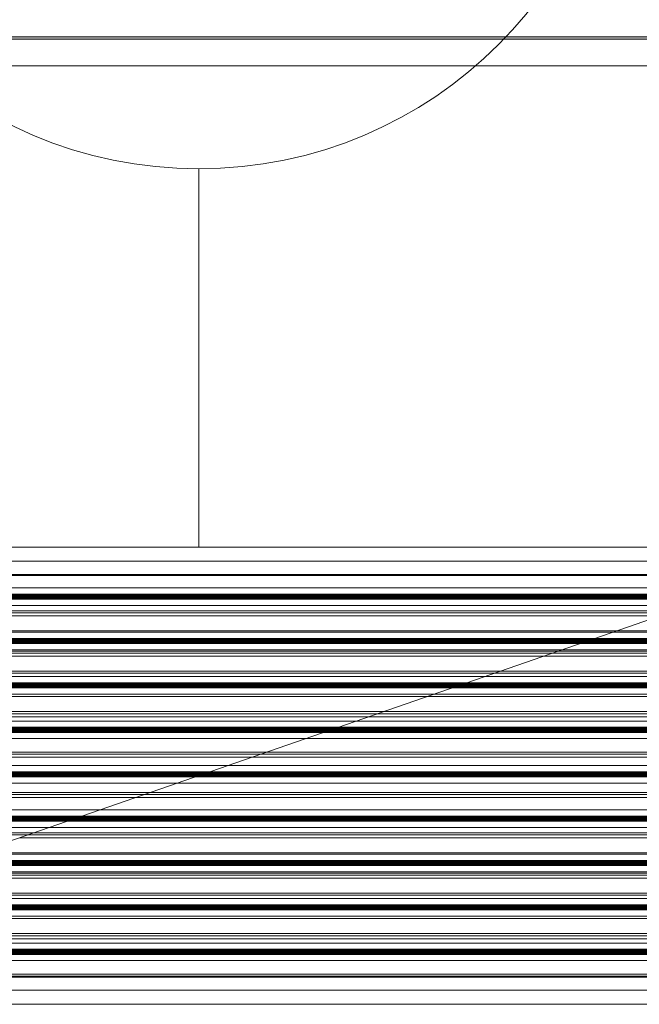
# Model space of a CAD drawing. Header units: metres. Extents: x 2.9 to 42.3, y -72.9 to -49.3.
# Tile 291 of 309: x 29.9 to 30.5, y -55.8 to -54.8. Entities that reach past the tile are written whole.
import ezdxf

# ---------------------------------------------------------------- set-up
doc = ezdxf.new("R2010")
doc.units = ezdxf.units.M
doc.linetypes.add('Oculto 1_5', pattern=[0.0022, 0.0015, -0.0007])
for name, color, linetype, lineweight in [('A-DETL', 7, 'Oculto 1_5', 18), ('A-WALL', 7, 'Continuous', 18), ('A-WALL-PATT', 7, 'Continuous', 18), ('G-IMPT', 7, 'Continuous', 18), ('M-HVAC-DUCT-ANNO', 7, 'Continuous', 18)]:
    doc.layers.add(name, color=color, linetype=linetype, lineweight=lineweight)
doc.layers.add('M-HVAC-CDFF-IDEN', color=1, linetype='Continuous', lineweight=9, true_color=0xff0000)

# ---------------------------------------------------------------- blocks, each defined once
blk = doc.blocks.new('Paredes 25 - Paredes 21-7862988-2PAV')
at = {"layer": 'A-WALL', "color": 253, "true_color": 0xaaaaaa}
for p, q in [((32.649, -54.84152), (29.44921, -54.84152)), ((29.44921, -54.86793), (32.649, -54.86793))]:
    blk.add_line(p, q, dxfattribs=at)
blk = doc.blocks.new('4 GRE - ESCOLA DE CINEMA E AUDIOVISUAL CINE REX R07_rvt-1-2PAV')
at = {"layer": 'A-WALL-PATT', "true_color": 0xd4d4d4}
h = blk.add_hatch(dxfattribs=at)
h.set_pattern_fill('FP_1', color=254, style=0, pattern_type=2)
h.set_pattern_definition([(50, (21.555, -62.929), (0.546555, -0.047815), [0.05715, -0.62865]), (355, (21.555, -62.929), (-0.105728, 0.573166), [0.04572, -0.50292]), (100.451, (21.601, -62.933), (0.440828, 0.525349), [0.04857, -0.53427]), (46.184, (21.555, -62.776), (0.813237, -0.12613), [0.08573, -0.94298]), (96.636, (21.623, -62.787), (0.712212, 0.742287), [0.07286, -0.80141]), (351.184, (21.555, -62.776), (0.712217, 0.742274), [0.06858, -0.75438]), (21, (21.631, -62.814), (0.454846, -0.306795), [0.05715, -0.62865]), (326, (21.631, -62.814), (0.185405, 0.55256), [0.04572, -0.50292]), (71.451, (21.669, -62.84), (0.640251, 0.245763), [0.04857, -0.53427]), (37.5, (21.555, -62.929), (0.009261, 0.2536672), [0.02515, -0.47168, 0.02515, -0.48539, -0.50482]), (37.5, (21.555, -62.929), (0.009261, 0.2536672), [-1.007, 0.02515, -0.47968]), (7.5, (21.555, -62.929), (0.200456, 0.300546), [0.02515, -0.26594, 0.02515, -0.46025, -0.1924]), (7.5, (21.555, -62.929), (0.200456, 0.300546), [-0.77648, 0.02515, -0.16726]), (327.5, (21.385, -62.929), (0.4067682, -0.0171882), [0.02515, -0.16535, 0.02515, -0.56921, -0.78867]), (327.5, (21.385, -62.929), (0.4067682, -0.0171882), [-0.78486, 0.02515, -0.76352]), (317.5, (21.309, -62.929), (0.444383, 0.0762794), [0.02515, -0.2225, 0.02515, -0.36957, -0.56007]), (317.5, (21.309, -62.929), (0.444383, 0.0762794), [-0.64237, 0.02515, -0.53492])])
h.paths.add_polyline_path([(33.52614, -54.84154), (33.71234, -54.84154), (33.71234, -54.59154), (33.70984, -54.59154), (33.70984, -54.83904), (33.129, -54.83904), (33.129, -54.84154), (33.37213, -54.84154)])
h.paths.add_polyline_path([(34.61234, -54.84154), (34.65867, -54.84154), (34.65867, -54.83904), (34.61484, -54.83904), (34.61484, -54.59154), (34.61234, -54.59154), (34.61234, -54.82154)])
h.paths.add_polyline_path([(32.6515, -54.84154), (32.6515, -54.83904), (29.44921, -54.83949), (29.44921, -54.84154), (32.649, -54.84154)])
h.paths.add_polyline_path([(33.119, -54.84154), (33.1205, -54.84154), (33.1205, -54.83904), (33.1165, -54.83904), (33.1165, -54.84154)])
h.paths.add_polyline_path([(28.75183, -54.84154), (29.3228, -54.84154), (29.3228, -54.83904), (26.39374, -54.83904), (26.39374, -54.84154), (27.51975, -54.84154)])
h.paths.add_polyline_path([(26.26733, -54.84154), (26.26733, -54.83904), (22.54374, -54.83904), (22.54374, -54.84154), (25.05558, -54.84154)])
h.paths.add_polyline_path([(22.41733, -54.84154), (22.41733, -54.83904), (19.01494, -54.83904), (19.01494, -54.84154), (21.35934, -54.84154)])
h.paths.add_polyline_path([(18.88853, -54.84154), (18.88853, -54.83904), (15.51374, -54.83904), (15.51374, -54.84154), (17.6631, -54.84154)])
h.paths.add_polyline_path([(12.11873, -54.84154), (12.224, -54.84154), (12.224, -54.83904), (11.559, -54.83904), (11.559, -54.84154)])
h.paths.add_polyline_path([(15.19893, -54.84154), (15.38733, -54.84145), (15.38733, -54.83904), (14.7465, -54.83904), (14.7465, -54.84154), (14.749, -54.84154)])
h.paths.add_polyline_path([(14.6015, -54.84154), (14.6015, -54.83904), (12.59448, -54.83937), (12.59323, -54.84154), (14.599, -54.84154)])
h.paths.add_polyline_path([(12.42675, -54.84154), (12.45089, -54.84154), (12.44945, -54.83904), (12.294, -54.83904), (12.294, -54.84154)])
h.paths.add_polyline_path([(11.409, -54.84154), (11.409, -54.83904), (11.39979, -54.83904), (11.39979, -54.84154)])
h.paths.add_polyline_path([(9.78816, -54.84154), (9.79979, -54.84154), (9.79979, -54.83904), (9.78816, -54.83904)])
h.paths.add_polyline_path([(9.64066, -54.84154), (9.64316, -54.84154), (9.64316, -54.83904), (5.50867, -54.83904), (5.50867, -54.84154), (9.03853, -54.84154)])
at = {"layer": 'A-WALL', "color": 253, "true_color": 0xaaaaaa}
for p, q in [((29.44921, -54.83904), (32.6515, -54.83904)), ((29.44921, -54.84154), (32.649, -54.84154))]:
    blk.add_line(p, q, dxfattribs=at)
at = {"layer": 'A-WALL', "color": 253, "lineweight": 18, "true_color": 0xaaaaaa}
blk.add_blockref('Paredes 25 - Paredes 21-7862988-2PAV', (0, 0.00002), dxfattribs=at)
blk = doc.blocks.new('GRELHA AR-AG 1225x425 - TROX_AR-AG_1225x425_dxf_QMODEL_9a1ed65d_b014_438d_945c_eb9463d1be6b-830546-2PAV')
at = {"layer": 'G-IMPT', "color": 1, "true_color": 0xff0000}
for p, q in [((0.6265, 0.2265), (-0.6265, 0.2265)), ((-0.6265, 0.2265), (0.6265, 0.2265)), ((0.055, 0.2126), (-0.049, 0.2126)), ((-0.049, 0.2126), (0.055, 0.2126)), ((-0.04046, 0.2127), (-0.04372, 0.2127)), ((-0.04372, 0.2127), (-0.04046, 0.2127)), ((-0.04046, 0.2127), (-0.03721, 0.2127)), ((-0.04046, 0.2127), (-0.03721, 0.2127)), ((-0.03721, 0.2127), (-0.03397, 0.2127)), ((-0.03721, 0.2127), (-0.03397, 0.2127)), ((-0.02882, 0.2127), (-0.03162, 0.2127)), ((-0.03162, 0.2127), (-0.02882, 0.2127)), ((-0.02661, 0.2127), (-0.02882, 0.2127)), ((-0.02661, 0.2127), (-0.02882, 0.2127)), ((-0.02882, 0.2127), (-0.02564, 0.2127)), ((-0.02882, 0.2127), (-0.02665, 0.2127)), ((-0.02572, 0.2127), (-0.02665, 0.2127)), ((-0.02581, 0.2127), (-0.02661, 0.2127)), ((-0.02631, 0.2127), (-0.02661, 0.2127)), ((-0.02603, 0.2127), (-0.02631, 0.2127)), ((-0.02576, 0.2127), (-0.02603, 0.2127)), ((-0.02504, 0.2127), (-0.02581, 0.2127)), ((-0.02552, 0.2127), (-0.02576, 0.2127)), ((-0.02572, 0.2127), (-0.02549, 0.2127)), ((-0.02564, 0.2127), (-0.02158, 0.2127)), ((-0.02532, 0.2127), (-0.02552, 0.2127)), ((-0.02549, 0.2127), (-0.02529, 0.2127)), ((-0.02516, 0.2127), (-0.02532, 0.2127)), ((-0.02529, 0.2127), (-0.02514, 0.2127)), ((-0.02505, 0.2127), (-0.02516, 0.2127)), ((-0.02514, 0.2127), (-0.02504, 0.2127)), ((-0.02499, 0.2127), (-0.02505, 0.2127)), ((-0.02504, 0.2127), (-0.02499, 0.2127)), ((-0.02432, 0.2127), (-0.02504, 0.2127)), ((-0.02499, 0.2127), (-0.02499, 0.2127)), ((-0.02368, 0.2127), (-0.02432, 0.2127)), ((-0.02422, 0.2127), (-0.0236, 0.2127)), ((-0.02422, 0.2127), (-0.02158, 0.2127)), ((-0.02314, 0.2127), (-0.02368, 0.2127)), ((-0.0236, 0.2127), (-0.02307, 0.2127)), ((-0.02271, 0.2127), (-0.02314, 0.2127)), ((-0.02307, 0.2127), (-0.02266, 0.2127)), ((-0.02241, 0.2127), (-0.02271, 0.2127)), ((-0.02266, 0.2127), (-0.02238, 0.2127)), ((-0.02225, 0.2127), (-0.02241, 0.2127)), ((-0.02238, 0.2127), (-0.02224, 0.2127)), ((-0.02224, 0.2127), (-0.02225, 0.2127)), ((-0.02038, 0.2127), (-0.02051, 0.2127)), ((-0.02051, 0.2127), (-0.02038, 0.2127)), ((-0.02001, 0.2127), (-0.02038, 0.2127)), ((-0.02038, 0.2127), (-0.02001, 0.2127)), ((-0.01941, 0.2127), (-0.02001, 0.2127)), ((-0.02001, 0.2127), (-0.01941, 0.2127)), ((-0.01859, 0.2127), (-0.01941, 0.2127)), ((-0.01941, 0.2127), (-0.01859, 0.2127)), ((-0.0176, 0.2127), (-0.01859, 0.2127)), ((-0.01859, 0.2127), (-0.0176, 0.2127)), ((-0.01647, 0.2127), (-0.0176, 0.2127)), ((-0.0176, 0.2127), (-0.01647, 0.2127)), ((-0.01725, 0.2127), (-0.01731, 0.2127)), ((-0.01731, 0.2127), (-0.01725, 0.2127)), ((-0.01705, 0.2127), (-0.01725, 0.2127)), ((-0.01725, 0.2127), (-0.01705, 0.2127)), ((-0.01675, 0.2127), (-0.01705, 0.2127)), ((-0.01705, 0.2127), (-0.01675, 0.2127)), ((-0.01633, 0.2127), (-0.01675, 0.2127)), ((-0.01675, 0.2127), (-0.01633, 0.2127)), ((-0.01524, 0.2127), (-0.01647, 0.2127)), ((-0.01647, 0.2127), (-0.01524, 0.2127)), ((-0.01582, 0.2127), (-0.01633, 0.2127)), ((-0.01633, 0.2127), (-0.01582, 0.2127)), ((-0.01524, 0.2127), (-0.01582, 0.2127)), ((-0.01582, 0.2127), (-0.01524, 0.2127)), ((-0.01461, 0.2127), (-0.01524, 0.2127)), ((-0.01524, 0.2127), (-0.01396, 0.2127)), ((-0.01524, 0.2127), (-0.01461, 0.2127)), ((-0.01524, 0.2127), (-0.01396, 0.2127)), ((-0.01396, 0.2127), (-0.01461, 0.2127)), ((-0.01461, 0.2127), (-0.01396, 0.2127)), ((-0.01396, 0.2127), (-0.01331, 0.2127)), ((-0.01396, 0.2127), (-0.01268, 0.2127)), ((-0.01396, 0.2127), (-0.01331, 0.2127)), ((-0.01396, 0.2127), (-0.01268, 0.2127)), ((-0.01331, 0.2127), (-0.01268, 0.2127)), ((-0.01268, 0.2127), (-0.01331, 0.2127)), ((-0.01268, 0.2127), (-0.01145, 0.2127)), ((-0.01268, 0.2127), (-0.0121, 0.2127)), ((-0.0121, 0.2127), (-0.01268, 0.2127)), ((-0.01145, 0.2127), (-0.01268, 0.2127)), ((-0.0121, 0.2127), (-0.01159, 0.2127)), ((-0.01159, 0.2127), (-0.0121, 0.2127)), ((-0.01159, 0.2127), (-0.01117, 0.2127)), ((-0.01117, 0.2127), (-0.01159, 0.2127)), ((-0.01145, 0.2127), (-0.01032, 0.2127)), ((-0.01032, 0.2127), (-0.01145, 0.2127)), ((-0.01117, 0.2127), (-0.01087, 0.2127)), ((-0.01087, 0.2127), (-0.01117, 0.2127)), ((-0.01087, 0.2127), (-0.01067, 0.2127)), ((-0.01067, 0.2127), (-0.01087, 0.2127)), ((-0.01067, 0.2127), (-0.01061, 0.2127)), ((-0.01061, 0.2127), (-0.01067, 0.2127)), ((-0.01032, 0.2127), (-0.00933, 0.2127)), ((-0.00933, 0.2127), (-0.01032, 0.2127)), ((-0.00933, 0.2127), (-0.00851, 0.2127)), ((-0.00851, 0.2127), (-0.00933, 0.2127)), ((-0.00851, 0.2127), (-0.00791, 0.2127)), ((-0.00791, 0.2127), (-0.00851, 0.2127)), ((-0.00791, 0.2127), (-0.00754, 0.2127)), ((-0.00754, 0.2127), (-0.00791, 0.2127)), ((-0.00754, 0.2127), (-0.00741, 0.2127)), ((-0.00741, 0.2127), (-0.00754, 0.2127)), ((0.00108, 0.2127), (-0.00722, 0.2127)), ((-0.00722, 0.2127), (-0.00385, 0.2127)), ((-0.00305, 0.2127), (-0.00649, 0.2127)), ((-0.00649, 0.2127), (-0.00305, 0.2127)), ((-0.00226, 0.2127), (-0.0057, 0.2127)), ((-0.0057, 0.2127), (-0.00226, 0.2127)), ((-0.00147, 0.2127), (-0.00491, 0.2127)), ((-0.00491, 0.2127), (-0.00147, 0.2127)), ((-0.0019, 0.2127), (-0.00407, 0.2127)), ((-0.00407, 0.2127), (-0.00238, 0.2127)), ((-0.00385, 0.2127), (0.0043, 0.2127)), ((-0.0019, 0.2127), (-0.00238, 0.2127)), ((-0.00125, 0.2127), (0.00219, 0.2127)), ((-0.00125, 0.2127), (-0.00078, 0.2127)), ((0.00219, 0.2127), (-0.00078, 0.2127)), ((0.00292, 0.2127), (-0.00052, 0.2127)), ((-0.00052, 0.2127), (0.00292, 0.2127)), ((-0.00041, 0.2127), (0.0015, 0.2127)), ((-0.00041, 0.2127), (0.00007, 0.2127)), ((0.0015, 0.2127), (0.00007, 0.2127)), ((0.00371, 0.2127), (0.00027, 0.2127)), ((0.00371, 0.2127), (0.00027, 0.2127)), ((0.0045, 0.2127), (0.00106, 0.2127)), ((0.00106, 0.2127), (0.0045, 0.2127)), ((0.00108, 0.2127), (0.0043, 0.2127)), ((0.00431, 0.2127), (0.00424, 0.2127)), ((0.00424, 0.2127), (0.00431, 0.2127)), ((0.00453, 0.2127), (0.00431, 0.2127)), ((0.00431, 0.2127), (0.00453, 0.2127)), ((0.00488, 0.2127), (0.00453, 0.2127)), ((0.00453, 0.2127), (0.00488, 0.2127)), ((0.00535, 0.2127), (0.00488, 0.2127)), ((0.00488, 0.2127), (0.00535, 0.2127)), ((0.00504, 0.2127), (0.00498, 0.2127)), ((0.00498, 0.2127), (0.00504, 0.2127)), ((0.00521, 0.2127), (0.00504, 0.2127)), ((0.00504, 0.2127), (0.00521, 0.2127)), ((0.00549, 0.2127), (0.00521, 0.2127)), ((0.00521, 0.2127), (0.00549, 0.2127)), ((0.00592, 0.2127), (0.00535, 0.2127)), ((0.00535, 0.2127), (0.00592, 0.2127)), ((0.00587, 0.2127), (0.00549, 0.2127)), ((0.00549, 0.2127), (0.00587, 0.2127)), ((0.00634, 0.2127), (0.00587, 0.2127)), ((0.00587, 0.2127), (0.00634, 0.2127)), ((0.00658, 0.2127), (0.00592, 0.2127)), ((0.00592, 0.2127), (0.00658, 0.2127)), ((0.00686, 0.2127), (0.00634, 0.2127)), ((0.00634, 0.2127), (0.00686, 0.2127)), ((0.0075, 0.2127), (0.0065, 0.2127)), ((0.0065, 0.2127), (0.0075, 0.2127)), ((0.00729, 0.2127), (0.00658, 0.2127)), ((0.00658, 0.2127), (0.00729, 0.2127)), ((0.00743, 0.2127), (0.00686, 0.2127)), ((0.00686, 0.2127), (0.00743, 0.2127)), ((0.00803, 0.2127), (0.00729, 0.2127)), ((0.00729, 0.2127), (0.00803, 0.2127)), ((0.00803, 0.2127), (0.00743, 0.2127)), ((0.00743, 0.2127), (0.00803, 0.2127)), ((0.00851, 0.2127), (0.0075, 0.2127)), ((0.00859, 0.2127), (0.0075, 0.2127)), ((0.00828, 0.2127), (0.0075, 0.2127)), ((0.0075, 0.2127), (0.00865, 0.2127)), ((0.00803, 0.2127), (0.00863, 0.2127)), ((0.00803, 0.2127), (0.00877, 0.2127)), ((0.00803, 0.2127), (0.00863, 0.2127)), ((0.00803, 0.2127), (0.00877, 0.2127)), ((0.00862, 0.2127), (0.00828, 0.2127)), ((0.00851, 0.2127), (0.0083, 0.2127)), ((0.00859, 0.2127), (0.0083, 0.2127)), ((0.00869, 0.2127), (0.00851, 0.2127)), ((0.00887, 0.2127), (0.00859, 0.2127)), ((0.00862, 0.2127), (0.00877, 0.2127)), ((0.00863, 0.2127), (0.0092, 0.2127)), ((0.0092, 0.2127), (0.00863, 0.2127)), ((0.00865, 0.2127), (0.01011, 0.2127)), ((0.00882, 0.2127), (0.00869, 0.2127)), ((0.00877, 0.2127), (0.00886, 0.2127)), ((0.00877, 0.2127), (0.00948, 0.2127)), ((0.00948, 0.2127), (0.00877, 0.2127)), ((0.00888, 0.2127), (0.00882, 0.2127)), ((0.00886, 0.2127), (0.00888, 0.2127)), ((0.00913, 0.2127), (0.00887, 0.2127)), ((0.00936, 0.2127), (0.00913, 0.2127)), ((0.00916, 0.2127), (0.00939, 0.2127)), ((0.00916, 0.2127), (0.01011, 0.2127)), ((0.0092, 0.2127), (0.00972, 0.2127)), ((0.00972, 0.2127), (0.0092, 0.2127)), ((0.00955, 0.2127), (0.00936, 0.2127)), ((0.00939, 0.2127), (0.00958, 0.2127)), ((0.00948, 0.2127), (0.01014, 0.2127)), ((0.01014, 0.2127), (0.00948, 0.2127)), ((0.00971, 0.2127), (0.00955, 0.2127)), ((0.00958, 0.2127), (0.00973, 0.2127)), ((0.00981, 0.2127), (0.00971, 0.2127)), ((0.01011, 0.2127), (0.00972, 0.2127)), ((0.01019, 0.2127), (0.00972, 0.2127)), ((0.00973, 0.2127), (0.00983, 0.2127)), ((0.00987, 0.2127), (0.00981, 0.2127)), ((0.00983, 0.2127), (0.00988, 0.2127)), ((0.00988, 0.2127), (0.00987, 0.2127)), ((0.01011, 0.2127), (0.01057, 0.2127)), ((0.01014, 0.2127), (0.01071, 0.2127)), ((0.01071, 0.2127), (0.01014, 0.2127)), ((0.01057, 0.2127), (0.01019, 0.2127)), ((0.01057, 0.2127), (0.01085, 0.2127)), ((0.01085, 0.2127), (0.01057, 0.2127)), ((0.01071, 0.2127), (0.01118, 0.2127)), ((0.01118, 0.2127), (0.01071, 0.2127)), ((0.01085, 0.2127), (0.01102, 0.2127)), ((0.01102, 0.2127), (0.01085, 0.2127)), ((0.01102, 0.2127), (0.01108, 0.2127)), ((0.01108, 0.2127), (0.01102, 0.2127)), ((0.01118, 0.2127), (0.01153, 0.2127)), ((0.01153, 0.2127), (0.01118, 0.2127)), ((0.01333, 0.2127), (0.01126, 0.2127)), ((0.01333, 0.2127), (0.01126, 0.2127)), ((0.01153, 0.2127), (0.01175, 0.2127)), ((0.01175, 0.2127), (0.01153, 0.2127)), ((0.01175, 0.2127), (0.01182, 0.2127)), ((0.01182, 0.2127), (0.01175, 0.2127)), ((0.01333, 0.2127), (0.01451, 0.2127)), ((0.01333, 0.2127), (0.01452, 0.2127)), ((0.01451, 0.2127), (0.01649, 0.2127)), ((0.01452, 0.2127), (0.01649, 0.2127)), ((0.01914, 0.2127), (0.01796, 0.2127)), ((0.01914, 0.2127), (0.01796, 0.2127)), ((0.0218, 0.2127), (0.01914, 0.2127)), ((0.0218, 0.2127), (0.01914, 0.2127)), ((0.0218, 0.2127), (0.01914, 0.2127)), ((0.01914, 0.2127), (0.0218, 0.2127)), ((0.0218, 0.2127), (0.01914, 0.2127)), ((0.01914, 0.2127), (0.0218, 0.2127)), ((0.02341, 0.2127), (0.02335, 0.2127)), ((0.02335, 0.2127), (0.02341, 0.2127)), ((0.02359, 0.2127), (0.02341, 0.2127)), ((0.02341, 0.2127), (0.02359, 0.2127)), ((0.02388, 0.2127), (0.02359, 0.2127)), ((0.02359, 0.2127), (0.02388, 0.2127)), ((0.02427, 0.2127), (0.02388, 0.2127)), ((0.02388, 0.2127), (0.02427, 0.2127)), ((0.02475, 0.2127), (0.02427, 0.2127)), ((0.02427, 0.2127), (0.02475, 0.2127)), ((0.02476, 0.2127), (0.02473, 0.2127)), ((0.02473, 0.2127), (0.02476, 0.2127)), ((0.02529, 0.2127), (0.02475, 0.2127)), ((0.02475, 0.2127), (0.02529, 0.2127)), ((0.02487, 0.2127), (0.02476, 0.2127)), ((0.02476, 0.2127), (0.02487, 0.2127)), ((0.02503, 0.2127), (0.02487, 0.2127)), ((0.02487, 0.2127), (0.02503, 0.2127)), ((0.02526, 0.2127), (0.02503, 0.2127)), ((0.02503, 0.2127), (0.02526, 0.2127)), ((0.02553, 0.2127), (0.02526, 0.2127)), ((0.02526, 0.2127), (0.02553, 0.2127)), ((0.02589, 0.2127), (0.02529, 0.2127)), ((0.02529, 0.2127), (0.02589, 0.2127)), ((0.02584, 0.2127), (0.02553, 0.2127)), ((0.02553, 0.2127), (0.02584, 0.2127)), ((0.02618, 0.2127), (0.02584, 0.2127)), ((0.02584, 0.2127), (0.02618, 0.2127)), ((0.02651, 0.2127), (0.02589, 0.2127)), ((0.02589, 0.2127), (0.02651, 0.2127)), ((0.02654, 0.2127), (0.02618, 0.2127)), ((0.02618, 0.2127), (0.02654, 0.2127)), ((0.02713, 0.2127), (0.02651, 0.2127)), ((0.02651, 0.2127), (0.02713, 0.2127)), ((0.0269, 0.2127), (0.02654, 0.2127)), ((0.02654, 0.2127), (0.0269, 0.2127)), ((0.02724, 0.2127), (0.0269, 0.2127)), ((0.0269, 0.2127), (0.02724, 0.2127)), ((0.02773, 0.2127), (0.02713, 0.2127)), ((0.02713, 0.2127), (0.02773, 0.2127)), ((0.02756, 0.2127), (0.02724, 0.2127)), ((0.02724, 0.2127), (0.02756, 0.2127)), ((0.02756, 0.2127), (0.02795, 0.2127)), ((0.02756, 0.2127), (0.02795, 0.2127)), ((0.02829, 0.2127), (0.02773, 0.2127)), ((0.02773, 0.2127), (0.02829, 0.2127)), ((0.02828, 0.2127), (0.02795, 0.2127)), ((0.02828, 0.2127), (0.02795, 0.2127)), ((0.02829, 0.2127), (0.02828, 0.2127)), ((0.02829, 0.2127), (0.02828, 0.2127)), ((0.02986, 0.2127), (0.03104, 0.2127)), ((0.03104, 0.2127), (0.02986, 0.2127)), ((0.03104, 0.2127), (0.0337, 0.2127)), ((0.03104, 0.2127), (0.0337, 0.2127)), ((0.03488, 0.2127), (0.0337, 0.2127)), ((0.0337, 0.2127), (0.03488, 0.2127)), ((0.03654, 0.2127), (0.03772, 0.2127)), ((0.03772, 0.2127), (0.03654, 0.2127)), ((0.03772, 0.2127), (0.04067, 0.2127)), ((0.03772, 0.2127), (0.04067, 0.2127)), ((0.04067, 0.2127), (0.04185, 0.2127)), ((0.04185, 0.2127), (0.04067, 0.2127)), ((0.0445, 0.2127), (0.04332, 0.2127)), ((0.04332, 0.2127), (0.0445, 0.2127)), ((0.04618, 0.2127), (0.04736, 0.2127)), ((0.04736, 0.2127), (0.04618, 0.2127)), ((0.04736, 0.2127), (0.04763, 0.2127)), ((0.04736, 0.2127), (0.04763, 0.2127)), ((0.04763, 0.2127), (0.04951, 0.2127)), ((0.04763, 0.2127), (0.04951, 0.2127)), ((0.04896, 0.2127), (0.0512, 0.2127)), ((0.04896, 0.2127), (0.0512, 0.2127)), ((0.0512, 0.2127), (0.04951, 0.2127)), ((0.0512, 0.2127), (0.04951, 0.2127)), ((0.6265, -0.2265), (-0.6265, -0.2265)), ((-0.6265, -0.2265), (0.6265, -0.2265))]:
    blk.add_line(p, q, dxfattribs=at)
blk = doc.blocks.new('GRELHA AR-AG 1225x425 - TROX_AR-AG_1225x425_dxf-830545-2PAV')
blk.add_blockref('GRELHA AR-AG 1225x425 - TROX_AR-AG_1225x425_dxf_QMODEL_9a1ed65d_b014_438d_945c_eb9463d1be6b-830546-2PAV', (0, 0))
blk = doc.blocks.new('GRELHA AR-AG 1225x425 - TROX_AR-AG_1225x425_dxf_QMODEL_9a1ed65d_b014_438d_945c_eb9463d1be6b-V138-2PAV')
at = {"layer": 'A-DETL', "color": 1, "linetype": 'Continuous', "true_color": 0xff0000}
for p, q in [((-0.6265, 0.2265), (0.6265, 0.2265)), ((-0.02038, 0.2127), (-0.02051, 0.2127)), ((-0.02051, 0.2127), (-0.02038, 0.2127)), ((-0.00754, 0.2127), (-0.00741, 0.2127)), ((-0.00741, 0.2127), (-0.00754, 0.2127)), ((0.5995, 0.1995), (-0.5995, 0.1995)), ((0.572, 0.1985), (-0.5985, 0.1985)), ((0.572, 0.1985), (-0.5985, 0.1985)), ((-0.5985, 0.1985), (0.572, 0.1985)), ((-0.598, 0.18621), (0.53657, 0.18621)), ((0.51867, 0.18), (-0.599, 0.18)), ((0.599, 0.17927), (-0.599, 0.17927)), ((0.599, 0.17889), (-0.599, 0.17889)), ((0.599, 0.17846), (-0.599, 0.17846)), ((0.599, 0.17799), (-0.599, 0.17799)), ((0.599, 0.1775), (-0.599, 0.1775)), ((0.599, 0.17701), (-0.599, 0.17701)), ((0.599, 0.17654), (-0.599, 0.17654)), ((0.599, 0.17611), (-0.599, 0.17611)), ((0.599, 0.17573), (-0.599, 0.17573)), ((0.51723, 0.1795), (-0.598, 0.1795)), ((0.599, 0.17542), (-0.599, 0.17542)), ((0.599, 0.17519), (-0.599, 0.17519)), ((0.599, 0.17505), (-0.599, 0.17505)), ((0.50426, 0.175), (-0.599, 0.175)), ((0.48637, 0.16879), (-0.598, 0.16879)), ((-0.5985, 0.1635), (0.5985, 0.1635)), ((-0.5985, 0.1615), (0.46535, 0.1615)), ((0.4567, 0.1585), (-0.5985, 0.1585)), ((-0.5985, 0.1585), (0.4567, 0.1585)), ((-0.599, 0.14221), (0.40974, 0.14221)), ((-0.5985, 0.1435), (0.5985, 0.1435)), ((0.41005, 0.14221), (0.598, 0.14221)), ((0.39185, 0.136), (-0.599, 0.136)), ((0.599, 0.13595), (-0.599, 0.13595)), ((0.599, 0.13581), (-0.599, 0.13581)), ((0.599, 0.13558), (-0.599, 0.13558)), ((0.599, 0.13527), (-0.599, 0.13527)), ((0.599, 0.13489), (-0.599, 0.13489)), ((0.599, 0.13446), (-0.599, 0.13446)), ((0.599, 0.13399), (-0.599, 0.13399)), ((0.599, 0.1335), (-0.599, 0.1335)), ((0.599, 0.13301), (-0.599, 0.13301)), ((0.599, 0.13254), (-0.599, 0.13254)), ((0.599, 0.13211), (-0.599, 0.13211)), ((0.599, 0.13173), (-0.599, 0.13173)), ((-0.599, 0.1315), (0.37888, 0.1315)), ((0.37744, 0.131), (-0.599, 0.131)), ((0.599, 0.131), (0.37774, 0.131)), ((0.37918, 0.1315), (0.598, 0.1315)), ((0.599, 0.136), (0.39215, 0.136)), ((0.35954, 0.12479), (-0.599, 0.12479)), ((-0.5985, 0.1235), (0.5985, 0.1235)), ((-0.5985, 0.1215), (0.35005, 0.1215)), ((0.34141, 0.1185), (-0.5985, 0.1185)), ((-0.5985, 0.1185), (0.34141, 0.1185)), ((0.5985, 0.1185), (0.34171, 0.1185)), ((0.34171, 0.1185), (0.5985, 0.1185)), ((0.35036, 0.1215), (0.5985, 0.1215)), ((0.598, 0.12479), (0.35985, 0.12479)), ((-0.5985, 0.1035), (0.5985, 0.1035)), ((-0.5985, 0.1015), (0.29241, 0.1015)), ((0.28376, 0.0985), (-0.5985, 0.0985)), ((-0.5985, 0.0985), (0.28376, 0.0985)), ((-0.598, 0.09821), (0.28292, 0.09821)), ((0.28322, 0.09821), (0.599, 0.09821)), ((0.5985, 0.0985), (0.28406, 0.0985)), ((0.28406, 0.0985), (0.5985, 0.0985)), ((0.29271, 0.1015), (0.5985, 0.1015)), ((0.26503, 0.092), (-0.599, 0.092)), ((0.599, 0.09127), (-0.599, 0.09127)), ((0.599, 0.09089), (-0.599, 0.09089)), ((0.599, 0.09046), (-0.599, 0.09046)), ((0.599, 0.08999), (-0.599, 0.08999)), ((0.599, 0.0895), (-0.599, 0.0895)), ((0.599, 0.08901), (-0.599, 0.08901)), ((0.599, 0.08854), (-0.599, 0.08854)), ((0.599, 0.08811), (-0.599, 0.08811)), ((0.26358, 0.0915), (-0.598, 0.0915)), ((0.599, 0.0915), (0.26389, 0.0915)), ((0.599, 0.092), (0.26533, 0.092)), ((0.599, 0.08773), (-0.599, 0.08773)), ((0.599, 0.08742), (-0.599, 0.08742)), ((0.599, 0.08719), (-0.599, 0.08719)), ((0.599, 0.08705), (-0.599, 0.08705)), ((0.25061, 0.087), (-0.599, 0.087)), ((0.22611, 0.0785), (-0.5985, 0.0785)), ((-0.5985, 0.0785), (0.22611, 0.0785)), ((0.23272, 0.08079), (-0.598, 0.08079)), ((0.5985, 0.0785), (0.22642, 0.0785)), ((0.22642, 0.0785), (0.5985, 0.0785)), ((0.599, 0.08079), (0.23302, 0.08079)), ((0.599, 0.087), (0.25092, 0.087)), ((-0.5985, 0.0635), (0.5985, 0.0635)), ((-0.5985, 0.0615), (0.17711, 0.0615)), ((0.17742, 0.0615), (0.5985, 0.0615)), ((-0.599, 0.05421), (0.1561, 0.05421)), ((0.16847, 0.0585), (-0.5985, 0.0585)), ((-0.5985, 0.0585), (0.16847, 0.0585)), ((0.1564, 0.05421), (0.598, 0.05421)), ((0.5985, 0.0585), (0.16877, 0.0585)), ((0.16877, 0.0585), (0.5985, 0.0585)), ((0.1382, 0.048), (-0.599, 0.048)), ((0.599, 0.04795), (-0.599, 0.04795)), ((0.599, 0.04781), (-0.599, 0.04781)), ((0.599, 0.04758), (-0.599, 0.04758)), ((0.599, 0.04727), (-0.599, 0.04727)), ((0.599, 0.04689), (-0.599, 0.04689)), ((0.599, 0.04646), (-0.599, 0.04646)), ((0.599, 0.04599), (-0.599, 0.04599)), ((0.599, 0.0455), (-0.599, 0.0455)), ((0.599, 0.04501), (-0.599, 0.04501)), ((0.599, 0.04454), (-0.599, 0.04454)), ((0.599, 0.04411), (-0.599, 0.04411)), ((0.599, 0.04373), (-0.599, 0.04373)), ((-0.599, 0.0435), (0.12523, 0.0435)), ((0.12379, 0.043), (-0.599, 0.043)), ((0.599, 0.043), (0.12409, 0.043)), ((0.12553, 0.0435), (0.598, 0.0435)), ((0.599, 0.048), (0.1385, 0.048)), ((0.1059, 0.03679), (-0.599, 0.03679)), ((0.598, 0.03679), (0.1062, 0.03679)), ((-0.5985, 0.0235), (0.5985, 0.0235)), ((-0.5985, 0.0215), (0.06182, 0.0215)), ((0.06212, 0.0215), (0.5985, 0.0215)), ((0.05317, 0.0185), (-0.5985, 0.0185)), ((-0.5985, 0.0185), (0.05317, 0.0185)), ((0.02927, 0.01021), (-0.598, 0.01021)), ((0.599, 0.01021), (0.02958, 0.01021)), ((0.5985, 0.0185), (0.05347, 0.0185)), ((0.05347, 0.0185), (0.5985, 0.0185)), ((0.01138, 0.004), (-0.599, 0.004)), ((0.599, 0.00327), (-0.599, 0.00327)), ((0.599, 0.00289), (-0.599, 0.00289)), ((0.599, 0.00246), (-0.599, 0.00246)), ((0.599, 0.00199), (-0.599, 0.00199)), ((0.599, 0.0015), (-0.599, 0.0015)), ((0.599, 0.00101), (-0.599, 0.00101)), ((0.599, 0.00054), (-0.599, 0.00054)), ((0.599, 0.00011), (-0.599, 0.00011)), ((0.00994, 0.0035), (-0.598, 0.0035)), ((0.599, 0.0035), (0.01024, 0.0035)), ((0.599, 0.004), (0.01168, 0.004)), ((0.599, -0.00027), (-0.599, -0.00027)), ((0.599, -0.00058), (-0.599, -0.00058)), ((0.599, -0.00081), (-0.599, -0.00081)), ((0.599, -0.00095), (-0.599, -0.00095)), ((-0.00303, -0.001), (-0.599, -0.001)), ((-0.02093, -0.00721), (-0.598, -0.00721)), ((0.599, -0.00721), (-0.02063, -0.00721)), ((0.599, -0.001), (-0.00273, -0.001)), ((0.5985, -0.0165), (-0.5985, -0.0165)), ((-0.5985, -0.0185), (-0.05347, -0.0185)), ((-0.05317, -0.0185), (0.5985, -0.0185)), ((-0.06212, -0.0215), (-0.5985, -0.0215)), ((-0.5985, -0.0215), (-0.06212, -0.0215)), ((0.5985, -0.0215), (-0.06182, -0.0215)), ((-0.06182, -0.0215), (0.5985, -0.0215)), ((-0.599, -0.03379), (-0.09755, -0.03379)), ((-0.09725, -0.03379), (0.598, -0.03379)), ((-0.11545, -0.04), (-0.599, -0.04)), ((0.599, -0.04005), (-0.599, -0.04005)), ((0.599, -0.04019), (-0.599, -0.04019)), ((0.599, -0.04042), (-0.599, -0.04042)), ((0.599, -0.04073), (-0.599, -0.04073)), ((0.599, -0.04111), (-0.599, -0.04111)), ((0.599, -0.04154), (-0.599, -0.04154)), ((0.599, -0.04201), (-0.599, -0.04201)), ((0.599, -0.0425), (-0.599, -0.0425)), ((0.599, -0.04299), (-0.599, -0.04299)), ((0.599, -0.04346), (-0.599, -0.04346)), ((0.599, -0.04389), (-0.599, -0.04389)), ((0.599, -0.04427), (-0.599, -0.04427)), ((-0.599, -0.0445), (-0.12842, -0.0445)), ((-0.12986, -0.045), (-0.599, -0.045)), ((0.599, -0.045), (-0.12955, -0.045)), ((-0.12811, -0.0445), (0.598, -0.0445)), ((0.599, -0.04), (-0.11514, -0.04)), ((-0.14775, -0.05121), (-0.599, -0.05121)), ((-0.5985, -0.0565), (0.5985, -0.0565)), ((-0.5985, -0.0585), (-0.16877, -0.0585)), ((-0.16847, -0.0585), (0.5985, -0.0585)), ((0.598, -0.05121), (-0.14745, -0.05121)), ((0.5985, -0.0615), (-0.17711, -0.0615)), ((-0.17711, -0.0615), (0.5985, -0.0615)), ((-0.5985, -0.0765), (0.5985, -0.0765)), ((-0.22407, -0.07779), (0.599, -0.07779)), ((0.599, -0.08473), (-0.599, -0.08473)), ((0.599, -0.08511), (-0.599, -0.08511)), ((0.599, -0.08554), (-0.599, -0.08554)), ((0.599, -0.08601), (-0.599, -0.08601)), ((0.599, -0.0865), (-0.599, -0.0865)), ((0.599, -0.08699), (-0.599, -0.08699)), ((0.599, -0.08746), (-0.599, -0.08746)), ((0.599, -0.0845), (-0.24341, -0.0845)), ((0.599, -0.084), (-0.24197, -0.084)), ((0.599, -0.08789), (-0.599, -0.08789)), ((0.599, -0.08827), (-0.599, -0.08827)), ((0.599, -0.08858), (-0.599, -0.08858)), ((0.599, -0.08881), (-0.599, -0.08881)), ((0.599, -0.08895), (-0.599, -0.08895)), ((-0.5985, -0.0965), (0.5985, -0.0965)), ((0.599, -0.09521), (-0.27427, -0.09521)), ((0.599, -0.089), (-0.25638, -0.089)), ((0.5985, -0.1015), (-0.29241, -0.1015)), ((-0.29241, -0.1015), (0.5985, -0.1015)), ((-0.28376, -0.0985), (0.5985, -0.0985)), ((-0.5985, -0.1165), (0.5985, -0.1165)), ((-0.3509, -0.12179), (0.598, -0.12179)), ((0.5985, -0.1215), (-0.35005, -0.1215)), ((-0.35005, -0.1215), (0.5985, -0.1215)), ((-0.34141, -0.1185), (0.5985, -0.1185)), ((0.599, -0.12805), (-0.599, -0.12805)), ((0.599, -0.12819), (-0.599, -0.12819)), ((0.599, -0.12842), (-0.599, -0.12842)), ((0.599, -0.12873), (-0.599, -0.12873)), ((0.599, -0.12911), (-0.599, -0.12911)), ((0.599, -0.12954), (-0.599, -0.12954)), ((0.599, -0.13001), (-0.599, -0.13001)), ((0.599, -0.1305), (-0.599, -0.1305)), ((0.599, -0.13099), (-0.599, -0.13099)), ((0.599, -0.13146), (-0.599, -0.13146)), ((0.599, -0.13189), (-0.599, -0.13189)), ((0.599, -0.13227), (-0.599, -0.13227)), ((0.599, -0.133), (-0.3832, -0.133)), ((-0.38176, -0.1325), (0.598, -0.1325)), ((0.599, -0.128), (-0.36879, -0.128)), ((0.5985, -0.1415), (-0.4077, -0.1415)), ((-0.4077, -0.1415), (0.5985, -0.1415)), ((0.598, -0.13921), (-0.4011, -0.13921)), ((-0.5985, -0.1565), (0.5985, -0.1565)), ((-0.47772, -0.16579), (0.599, -0.16579)), ((0.5985, -0.1615), (-0.46535, -0.1615)), ((-0.46535, -0.1615), (0.5985, -0.1615)), ((-0.4567, -0.1585), (0.5985, -0.1585)), ((0.599, -0.17273), (-0.599, -0.17273)), ((0.599, -0.17311), (-0.599, -0.17311)), ((0.599, -0.17354), (-0.599, -0.17354)), ((0.599, -0.17401), (-0.599, -0.17401)), ((0.599, -0.1745), (-0.599, -0.1745)), ((0.599, -0.17499), (-0.599, -0.17499)), ((0.599, -0.17546), (-0.599, -0.17546)), ((0.599, -0.1725), (-0.49705, -0.1725)), ((0.599, -0.172), (-0.49561, -0.172)), ((0.599, -0.17589), (-0.599, -0.17589)), ((0.599, -0.17627), (-0.599, -0.17627)), ((0.599, -0.17658), (-0.599, -0.17658)), ((0.599, -0.17681), (-0.599, -0.17681)), ((0.599, -0.17695), (-0.599, -0.17695)), ((0.599, -0.18321), (-0.52792, -0.18321)), ((0.599, -0.177), (-0.51003, -0.177)), ((-0.5995, -0.1995), (0.5995, -0.1995)), ((-0.5985, -0.1965), (0.5985, -0.1965)), ((0.5985, -0.1985), (-0.572, -0.1985)), ((-0.572, -0.1985), (0.5985, -0.1985)), ((-0.6265, -0.2265), (0.6265, -0.2265))]:
    blk.add_line(p, q, dxfattribs=at)
at = {"layer": 'G-IMPT', "color": 1, "true_color": 0xff0000}
for p, q in [((0.6265, 0.2265), (-0.6265, 0.2265)), ((-0.6265, 0.2265), (0.6265, 0.2265)), ((0.055, 0.2126), (-0.049, 0.2126)), ((-0.049, 0.2126), (0.055, 0.2126)), ((-0.04046, 0.2127), (-0.04372, 0.2127)), ((-0.04372, 0.2127), (-0.04046, 0.2127)), ((-0.04046, 0.2127), (-0.03721, 0.2127)), ((-0.04046, 0.2127), (-0.03721, 0.2127)), ((-0.03721, 0.2127), (-0.03397, 0.2127)), ((-0.03721, 0.2127), (-0.03397, 0.2127)), ((-0.02882, 0.2127), (-0.03162, 0.2127)), ((-0.03162, 0.2127), (-0.02882, 0.2127)), ((-0.02661, 0.2127), (-0.02882, 0.2127)), ((-0.02661, 0.2127), (-0.02882, 0.2127)), ((-0.02882, 0.2127), (-0.02564, 0.2127)), ((-0.02882, 0.2127), (-0.02665, 0.2127)), ((-0.02572, 0.2127), (-0.02665, 0.2127)), ((-0.02581, 0.2127), (-0.02661, 0.2127)), ((-0.02631, 0.2127), (-0.02661, 0.2127)), ((-0.02603, 0.2127), (-0.02631, 0.2127)), ((-0.02576, 0.2127), (-0.02603, 0.2127)), ((-0.02504, 0.2127), (-0.02581, 0.2127)), ((-0.02552, 0.2127), (-0.02576, 0.2127)), ((-0.02572, 0.2127), (-0.02549, 0.2127)), ((-0.02564, 0.2127), (-0.02158, 0.2127)), ((-0.02532, 0.2127), (-0.02552, 0.2127)), ((-0.02549, 0.2127), (-0.02529, 0.2127)), ((-0.02516, 0.2127), (-0.02532, 0.2127)), ((-0.02529, 0.2127), (-0.02514, 0.2127)), ((-0.02505, 0.2127), (-0.02516, 0.2127)), ((-0.02514, 0.2127), (-0.02504, 0.2127)), ((-0.02499, 0.2127), (-0.02505, 0.2127)), ((-0.02504, 0.2127), (-0.02499, 0.2127)), ((-0.02432, 0.2127), (-0.02504, 0.2127)), ((-0.02499, 0.2127), (-0.02499, 0.2127)), ((-0.02368, 0.2127), (-0.02432, 0.2127)), ((-0.02422, 0.2127), (-0.0236, 0.2127)), ((-0.02422, 0.2127), (-0.02158, 0.2127)), ((-0.02314, 0.2127), (-0.02368, 0.2127)), ((-0.0236, 0.2127), (-0.02307, 0.2127)), ((-0.02271, 0.2127), (-0.02314, 0.2127)), ((-0.02307, 0.2127), (-0.02266, 0.2127)), ((-0.02241, 0.2127), (-0.02271, 0.2127)), ((-0.02266, 0.2127), (-0.02238, 0.2127)), ((-0.02225, 0.2127), (-0.02241, 0.2127)), ((-0.02238, 0.2127), (-0.02224, 0.2127)), ((-0.02224, 0.2127), (-0.02225, 0.2127)), ((-0.02038, 0.2127), (-0.02051, 0.2127)), ((-0.02051, 0.2127), (-0.02038, 0.2127)), ((-0.02001, 0.2127), (-0.02038, 0.2127)), ((-0.02038, 0.2127), (-0.02001, 0.2127)), ((-0.01941, 0.2127), (-0.02001, 0.2127)), ((-0.02001, 0.2127), (-0.01941, 0.2127)), ((-0.01859, 0.2127), (-0.01941, 0.2127)), ((-0.01941, 0.2127), (-0.01859, 0.2127)), ((-0.0176, 0.2127), (-0.01859, 0.2127)), ((-0.01859, 0.2127), (-0.0176, 0.2127)), ((-0.01647, 0.2127), (-0.0176, 0.2127)), ((-0.0176, 0.2127), (-0.01647, 0.2127)), ((-0.01725, 0.2127), (-0.01731, 0.2127)), ((-0.01731, 0.2127), (-0.01725, 0.2127)), ((-0.01705, 0.2127), (-0.01725, 0.2127)), ((-0.01725, 0.2127), (-0.01705, 0.2127)), ((-0.01675, 0.2127), (-0.01705, 0.2127)), ((-0.01705, 0.2127), (-0.01675, 0.2127)), ((-0.01633, 0.2127), (-0.01675, 0.2127)), ((-0.01675, 0.2127), (-0.01633, 0.2127)), ((-0.01524, 0.2127), (-0.01647, 0.2127)), ((-0.01647, 0.2127), (-0.01524, 0.2127)), ((-0.01582, 0.2127), (-0.01633, 0.2127)), ((-0.01633, 0.2127), (-0.01582, 0.2127)), ((-0.01524, 0.2127), (-0.01582, 0.2127)), ((-0.01582, 0.2127), (-0.01524, 0.2127)), ((-0.01461, 0.2127), (-0.01524, 0.2127)), ((-0.01524, 0.2127), (-0.01396, 0.2127)), ((-0.01524, 0.2127), (-0.01461, 0.2127)), ((-0.01524, 0.2127), (-0.01396, 0.2127)), ((-0.01396, 0.2127), (-0.01461, 0.2127)), ((-0.01461, 0.2127), (-0.01396, 0.2127)), ((-0.01396, 0.2127), (-0.01331, 0.2127)), ((-0.01396, 0.2127), (-0.01268, 0.2127)), ((-0.01396, 0.2127), (-0.01331, 0.2127)), ((-0.01396, 0.2127), (-0.01268, 0.2127)), ((-0.01331, 0.2127), (-0.01268, 0.2127)), ((-0.01268, 0.2127), (-0.01331, 0.2127)), ((-0.01268, 0.2127), (-0.01145, 0.2127)), ((-0.01268, 0.2127), (-0.0121, 0.2127)), ((-0.0121, 0.2127), (-0.01268, 0.2127)), ((-0.01145, 0.2127), (-0.01268, 0.2127)), ((-0.0121, 0.2127), (-0.01159, 0.2127)), ((-0.01159, 0.2127), (-0.0121, 0.2127)), ((-0.01159, 0.2127), (-0.01117, 0.2127)), ((-0.01117, 0.2127), (-0.01159, 0.2127)), ((-0.01145, 0.2127), (-0.01032, 0.2127)), ((-0.01032, 0.2127), (-0.01145, 0.2127)), ((-0.01117, 0.2127), (-0.01087, 0.2127)), ((-0.01087, 0.2127), (-0.01117, 0.2127)), ((-0.01087, 0.2127), (-0.01067, 0.2127)), ((-0.01067, 0.2127), (-0.01087, 0.2127)), ((-0.01067, 0.2127), (-0.01061, 0.2127)), ((-0.01061, 0.2127), (-0.01067, 0.2127)), ((-0.01032, 0.2127), (-0.00933, 0.2127)), ((-0.00933, 0.2127), (-0.01032, 0.2127)), ((-0.00933, 0.2127), (-0.00851, 0.2127)), ((-0.00851, 0.2127), (-0.00933, 0.2127)), ((-0.00851, 0.2127), (-0.00791, 0.2127)), ((-0.00791, 0.2127), (-0.00851, 0.2127)), ((-0.00791, 0.2127), (-0.00754, 0.2127)), ((-0.00754, 0.2127), (-0.00791, 0.2127)), ((-0.00754, 0.2127), (-0.00741, 0.2127)), ((-0.00741, 0.2127), (-0.00754, 0.2127)), ((0.00108, 0.2127), (-0.00722, 0.2127)), ((-0.00722, 0.2127), (-0.00385, 0.2127)), ((-0.00305, 0.2127), (-0.00649, 0.2127)), ((-0.00649, 0.2127), (-0.00305, 0.2127)), ((-0.00226, 0.2127), (-0.0057, 0.2127)), ((-0.0057, 0.2127), (-0.00226, 0.2127)), ((-0.00147, 0.2127), (-0.00491, 0.2127)), ((-0.00491, 0.2127), (-0.00147, 0.2127)), ((-0.0019, 0.2127), (-0.00407, 0.2127)), ((-0.00407, 0.2127), (-0.00238, 0.2127)), ((-0.00385, 0.2127), (0.0043, 0.2127)), ((-0.0019, 0.2127), (-0.00238, 0.2127)), ((-0.00125, 0.2127), (0.00219, 0.2127)), ((-0.00125, 0.2127), (-0.00078, 0.2127)), ((0.00219, 0.2127), (-0.00078, 0.2127)), ((0.00292, 0.2127), (-0.00052, 0.2127)), ((-0.00052, 0.2127), (0.00292, 0.2127)), ((-0.00041, 0.2127), (0.0015, 0.2127)), ((-0.00041, 0.2127), (0.00007, 0.2127)), ((0.0015, 0.2127), (0.00007, 0.2127)), ((0.00371, 0.2127), (0.00027, 0.2127)), ((0.00371, 0.2127), (0.00027, 0.2127)), ((0.0045, 0.2127), (0.00106, 0.2127)), ((0.00106, 0.2127), (0.0045, 0.2127)), ((0.00108, 0.2127), (0.0043, 0.2127)), ((0.00431, 0.2127), (0.00424, 0.2127)), ((0.00424, 0.2127), (0.00431, 0.2127)), ((0.00453, 0.2127), (0.00431, 0.2127)), ((0.00431, 0.2127), (0.00453, 0.2127)), ((0.00488, 0.2127), (0.00453, 0.2127)), ((0.00453, 0.2127), (0.00488, 0.2127)), ((0.00535, 0.2127), (0.00488, 0.2127)), ((0.00488, 0.2127), (0.00535, 0.2127)), ((0.00504, 0.2127), (0.00498, 0.2127)), ((0.00498, 0.2127), (0.00504, 0.2127)), ((0.00521, 0.2127), (0.00504, 0.2127)), ((0.00504, 0.2127), (0.00521, 0.2127)), ((0.00549, 0.2127), (0.00521, 0.2127)), ((0.00521, 0.2127), (0.00549, 0.2127)), ((0.00592, 0.2127), (0.00535, 0.2127)), ((0.00535, 0.2127), (0.00592, 0.2127)), ((0.00587, 0.2127), (0.00549, 0.2127)), ((0.00549, 0.2127), (0.00587, 0.2127)), ((0.00634, 0.2127), (0.00587, 0.2127)), ((0.00587, 0.2127), (0.00634, 0.2127)), ((0.00658, 0.2127), (0.00592, 0.2127)), ((0.00592, 0.2127), (0.00658, 0.2127)), ((0.00686, 0.2127), (0.00634, 0.2127)), ((0.00634, 0.2127), (0.00686, 0.2127)), ((0.0075, 0.2127), (0.0065, 0.2127)), ((0.0065, 0.2127), (0.0075, 0.2127)), ((0.00729, 0.2127), (0.00658, 0.2127)), ((0.00658, 0.2127), (0.00729, 0.2127)), ((0.00743, 0.2127), (0.00686, 0.2127)), ((0.00686, 0.2127), (0.00743, 0.2127)), ((0.00803, 0.2127), (0.00729, 0.2127)), ((0.00729, 0.2127), (0.00803, 0.2127)), ((0.00803, 0.2127), (0.00743, 0.2127)), ((0.00743, 0.2127), (0.00803, 0.2127)), ((0.00851, 0.2127), (0.0075, 0.2127)), ((0.00859, 0.2127), (0.0075, 0.2127)), ((0.00828, 0.2127), (0.0075, 0.2127)), ((0.0075, 0.2127), (0.00865, 0.2127)), ((0.00803, 0.2127), (0.00863, 0.2127)), ((0.00803, 0.2127), (0.00877, 0.2127)), ((0.00803, 0.2127), (0.00863, 0.2127)), ((0.00803, 0.2127), (0.00877, 0.2127)), ((0.00862, 0.2127), (0.00828, 0.2127)), ((0.00851, 0.2127), (0.0083, 0.2127)), ((0.00859, 0.2127), (0.0083, 0.2127)), ((0.00869, 0.2127), (0.00851, 0.2127)), ((0.00887, 0.2127), (0.00859, 0.2127)), ((0.00862, 0.2127), (0.00877, 0.2127)), ((0.00863, 0.2127), (0.0092, 0.2127)), ((0.0092, 0.2127), (0.00863, 0.2127)), ((0.00865, 0.2127), (0.01011, 0.2127)), ((0.00882, 0.2127), (0.00869, 0.2127)), ((0.00877, 0.2127), (0.00886, 0.2127)), ((0.00877, 0.2127), (0.00948, 0.2127)), ((0.00948, 0.2127), (0.00877, 0.2127)), ((0.00888, 0.2127), (0.00882, 0.2127)), ((0.00886, 0.2127), (0.00888, 0.2127)), ((0.00913, 0.2127), (0.00887, 0.2127)), ((0.00936, 0.2127), (0.00913, 0.2127)), ((0.00916, 0.2127), (0.00939, 0.2127)), ((0.00916, 0.2127), (0.01011, 0.2127)), ((0.0092, 0.2127), (0.00972, 0.2127)), ((0.00972, 0.2127), (0.0092, 0.2127)), ((0.00955, 0.2127), (0.00936, 0.2127)), ((0.00939, 0.2127), (0.00958, 0.2127)), ((0.00948, 0.2127), (0.01014, 0.2127)), ((0.01014, 0.2127), (0.00948, 0.2127)), ((0.00971, 0.2127), (0.00955, 0.2127)), ((0.00958, 0.2127), (0.00973, 0.2127)), ((0.00981, 0.2127), (0.00971, 0.2127)), ((0.01011, 0.2127), (0.00972, 0.2127)), ((0.01019, 0.2127), (0.00972, 0.2127)), ((0.00973, 0.2127), (0.00983, 0.2127)), ((0.00987, 0.2127), (0.00981, 0.2127)), ((0.00983, 0.2127), (0.00988, 0.2127)), ((0.00988, 0.2127), (0.00987, 0.2127)), ((0.01011, 0.2127), (0.01057, 0.2127)), ((0.01014, 0.2127), (0.01071, 0.2127)), ((0.01071, 0.2127), (0.01014, 0.2127)), ((0.01057, 0.2127), (0.01019, 0.2127)), ((0.01057, 0.2127), (0.01085, 0.2127)), ((0.01085, 0.2127), (0.01057, 0.2127)), ((0.01071, 0.2127), (0.01118, 0.2127)), ((0.01118, 0.2127), (0.01071, 0.2127)), ((0.01085, 0.2127), (0.01102, 0.2127)), ((0.01102, 0.2127), (0.01085, 0.2127)), ((0.01102, 0.2127), (0.01108, 0.2127)), ((0.01108, 0.2127), (0.01102, 0.2127)), ((0.01118, 0.2127), (0.01153, 0.2127)), ((0.01153, 0.2127), (0.01118, 0.2127)), ((0.01333, 0.2127), (0.01126, 0.2127)), ((0.01333, 0.2127), (0.01126, 0.2127)), ((0.01153, 0.2127), (0.01175, 0.2127)), ((0.01175, 0.2127), (0.01153, 0.2127)), ((0.01175, 0.2127), (0.01182, 0.2127)), ((0.01182, 0.2127), (0.01175, 0.2127)), ((0.01333, 0.2127), (0.01451, 0.2127)), ((0.01333, 0.2127), (0.01452, 0.2127)), ((0.01451, 0.2127), (0.01649, 0.2127)), ((0.01452, 0.2127), (0.01649, 0.2127)), ((0.01914, 0.2127), (0.01796, 0.2127)), ((0.01914, 0.2127), (0.01796, 0.2127)), ((0.0218, 0.2127), (0.01914, 0.2127)), ((0.0218, 0.2127), (0.01914, 0.2127)), ((0.0218, 0.2127), (0.01914, 0.2127)), ((0.01914, 0.2127), (0.0218, 0.2127)), ((0.0218, 0.2127), (0.01914, 0.2127)), ((0.01914, 0.2127), (0.0218, 0.2127)), ((0.02341, 0.2127), (0.02335, 0.2127)), ((0.02335, 0.2127), (0.02341, 0.2127)), ((0.02359, 0.2127), (0.02341, 0.2127)), ((0.02341, 0.2127), (0.02359, 0.2127)), ((0.02388, 0.2127), (0.02359, 0.2127)), ((0.02359, 0.2127), (0.02388, 0.2127)), ((0.02427, 0.2127), (0.02388, 0.2127)), ((0.02388, 0.2127), (0.02427, 0.2127)), ((0.02475, 0.2127), (0.02427, 0.2127)), ((0.02427, 0.2127), (0.02475, 0.2127)), ((0.02476, 0.2127), (0.02473, 0.2127)), ((0.02473, 0.2127), (0.02476, 0.2127)), ((0.02529, 0.2127), (0.02475, 0.2127)), ((0.02475, 0.2127), (0.02529, 0.2127)), ((0.02487, 0.2127), (0.02476, 0.2127)), ((0.02476, 0.2127), (0.02487, 0.2127)), ((0.02503, 0.2127), (0.02487, 0.2127)), ((0.02487, 0.2127), (0.02503, 0.2127)), ((0.02526, 0.2127), (0.02503, 0.2127)), ((0.02503, 0.2127), (0.02526, 0.2127)), ((0.02553, 0.2127), (0.02526, 0.2127)), ((0.02526, 0.2127), (0.02553, 0.2127)), ((0.02589, 0.2127), (0.02529, 0.2127)), ((0.02529, 0.2127), (0.02589, 0.2127)), ((0.02584, 0.2127), (0.02553, 0.2127)), ((0.02553, 0.2127), (0.02584, 0.2127)), ((0.02618, 0.2127), (0.02584, 0.2127)), ((0.02584, 0.2127), (0.02618, 0.2127)), ((0.02651, 0.2127), (0.02589, 0.2127)), ((0.02589, 0.2127), (0.02651, 0.2127)), ((0.02654, 0.2127), (0.02618, 0.2127)), ((0.02618, 0.2127), (0.02654, 0.2127)), ((0.02713, 0.2127), (0.02651, 0.2127)), ((0.02651, 0.2127), (0.02713, 0.2127)), ((0.0269, 0.2127), (0.02654, 0.2127)), ((0.02654, 0.2127), (0.0269, 0.2127)), ((0.02724, 0.2127), (0.0269, 0.2127)), ((0.0269, 0.2127), (0.02724, 0.2127)), ((0.02773, 0.2127), (0.02713, 0.2127)), ((0.02713, 0.2127), (0.02773, 0.2127)), ((0.02756, 0.2127), (0.02724, 0.2127)), ((0.02724, 0.2127), (0.02756, 0.2127)), ((0.02756, 0.2127), (0.02795, 0.2127)), ((0.02756, 0.2127), (0.02795, 0.2127)), ((0.02829, 0.2127), (0.02773, 0.2127)), ((0.02773, 0.2127), (0.02829, 0.2127)), ((0.02828, 0.2127), (0.02795, 0.2127)), ((0.02828, 0.2127), (0.02795, 0.2127)), ((0.02829, 0.2127), (0.02828, 0.2127)), ((0.02829, 0.2127), (0.02828, 0.2127)), ((0.02986, 0.2127), (0.03104, 0.2127)), ((0.03104, 0.2127), (0.02986, 0.2127)), ((0.03104, 0.2127), (0.0337, 0.2127)), ((0.03104, 0.2127), (0.0337, 0.2127)), ((0.03488, 0.2127), (0.0337, 0.2127)), ((0.0337, 0.2127), (0.03488, 0.2127)), ((0.03654, 0.2127), (0.03772, 0.2127)), ((0.03772, 0.2127), (0.03654, 0.2127)), ((0.03772, 0.2127), (0.04067, 0.2127)), ((0.03772, 0.2127), (0.04067, 0.2127)), ((0.04067, 0.2127), (0.04185, 0.2127)), ((0.04185, 0.2127), (0.04067, 0.2127)), ((0.0445, 0.2127), (0.04332, 0.2127)), ((0.04332, 0.2127), (0.0445, 0.2127)), ((0.04618, 0.2127), (0.04736, 0.2127)), ((0.04736, 0.2127), (0.04618, 0.2127)), ((0.04736, 0.2127), (0.04763, 0.2127)), ((0.04736, 0.2127), (0.04763, 0.2127)), ((0.04763, 0.2127), (0.04951, 0.2127)), ((0.04763, 0.2127), (0.04951, 0.2127)), ((0.04896, 0.2127), (0.0512, 0.2127)), ((0.04896, 0.2127), (0.0512, 0.2127)), ((0.0512, 0.2127), (0.04951, 0.2127)), ((0.0512, 0.2127), (0.04951, 0.2127)), ((0.6265, -0.2265), (-0.6265, -0.2265)), ((-0.6265, -0.2265), (0.6265, -0.2265))]:
    blk.add_line(p, q, dxfattribs=at)
blk = doc.blocks.new('GRELHA AR-AG 1225x425 - TROX_AR-AG_1225x425_dxf-V153-2PAV')
for name in ['GRELHA AR-AG 1225x425 - TROX_AR-AG_1225x425_dxf_QMODEL_9a1ed65d_b014_438d_945c_eb9463d1be6b-830546-2PAV', 'GRELHA AR-AG 1225x425 - TROX_AR-AG_1225x425_dxf_QMODEL_9a1ed65d_b014_438d_945c_eb9463d1be6b-V138-2PAV']:
    blk.add_blockref(name, (0, 0))
blk = doc.blocks.new('GRELHA AR-AG 1225x425 - GRELHA AR-AG 1225x425-V154-2PAV')
for name in ['GRELHA AR-AG 1225x425 - TROX_AR-AG_1225x425_dxf-830545-2PAV', 'GRELHA AR-AG 1225x425 - TROX_AR-AG_1225x425_dxf-V153-2PAV']:
    blk.add_blockref(name, (0, 0))
blk = doc.blocks.new('M_Identificador de terminal de ar_BTS - Em caixas-852561-2PAV')
at = {"layer": 'M-HVAC-CDFF-IDEN'}
blk.add_line((-0.0056, 0), (0.0056, 0), dxfattribs=at)
blk.add_circle((0, 0), 0.0056, dxfattribs=at)

msp = doc.modelspace()

# ---------------------------------------------------------------- linework, layer by layer
at = {"layer": 'M-HVAC-CDFF-IDEN'}
msp.add_line((30.04691, -55.34479), (30.04691, -54.96979), dxfattribs=at)
at = {"layer": 'M-HVAC-DUCT-ANNO', "color": 5, "true_color": 0x0000ff}
for p, q in [((29.43441, -55.35879), (30.65941, -55.35879)), ((29.43441, -55.78379), (30.65941, -55.35879)), ((30.65941, -55.78379), (29.43441, -55.78379))]:
    msp.add_line(p, q, dxfattribs=at)

# ---------------------------------------------------------------- block references
at = {"lineweight": 5}
msp.add_blockref('4 GRE - ESCOLA DE CINEMA E AUDIOVISUAL CINE REX R07_rvt-1-2PAV', (0, 0), dxfattribs=at)
at = {"layer": 'A-DETL', "color": 1, "linetype": 'Continuous', "true_color": 0xff0000}
msp.add_blockref('GRELHA AR-AG 1225x425 - GRELHA AR-AG 1225x425-V154-2PAV', (30.04691, -55.57129), dxfattribs=at)
at = {"layer": 'M-HVAC-CDFF-IDEN', "xscale": 74.99999999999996, "yscale": 74.99999999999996, "zscale": 74.99999999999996}
msp.add_blockref('M_Identificador de terminal de ar_BTS - Em caixas-852561-2PAV', (30.04691, -54.54979), dxfattribs=at)

doc.saveas('drawing.dxf')
